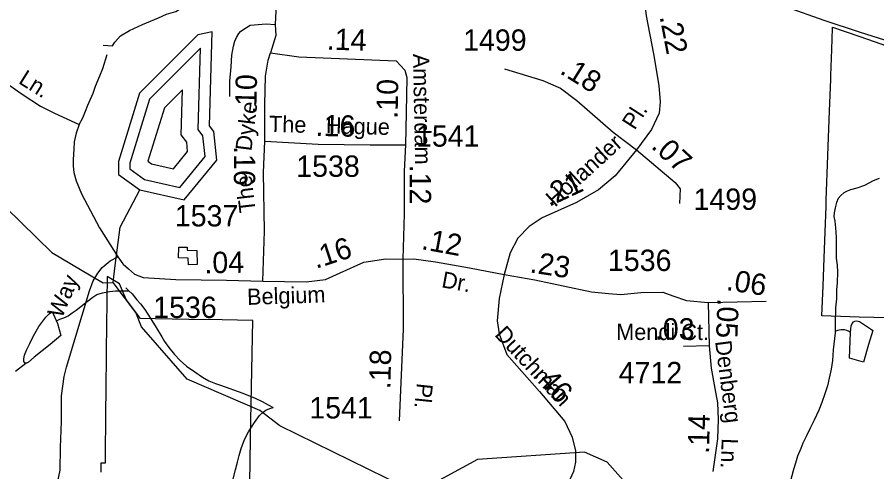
# Model space of a CAD drawing. Extents: x 2001466 to 2224147, y 644118 to 847247.
# Drawn here: x 2064088 to 2069122, y 711686 to 714348 of the extents above; entities that cross this region are included whole.
import ezdxf

# ---------------------------------------------------------------- set-up
doc = ezdxf.new("R2010")
doc.units = 0
for name, color, linetype in [('Exist Boundary Political City Limit New', 7, 'Continuous'), ('Exist Hydrographic Buffer Line', 7, 'Continuous'), ('Exist Hydrographic Creek Single Shore', 7, 'Continuous'), ('Exist Hydrographic Lake Shore', 7, 'Continuous'), ('Exist Hydrographic Misc Water Feature', 7, 'Continuous'), ('Exist Road Non-System Type 51', 7, 'Continuous'), ('Exist Road Non-System Type 51 Label', 7, 'Continuous'), ('Exist Road Secondary Mileage Hundredths English Label', 7, 'Continuous'), ('Exist Road Secondary Type 51 Attributed', 7, 'Continuous'), ('Exist Road Secondary Type 51 Label', 7, 'Continuous'), ('Exist Road Secondary Type 51 Number Label', 7, 'Continuous'), ('Map Preparation Boundary City Limit Buffer Line', 7, 'Continuous')]:
    doc.layers.add(name, color=color, linetype=linetype)

msp = doc.modelspace()

# ---------------------------------------------------------------- linework, layer by layer
at = {"layer": 'Exist Boundary Political City Limit New'}
for points in [[(2069277.9, 712586.8), (2069019.1, 712590.9), (2068800.5, 712599.9), (2068808.1, 712774.8), (2068814.1, 712936.8), (2068819.8, 713091.8), (2068825.1, 713239.9), (2068826.4, 713276.4), (2068845.5, 713799.5), (2068852.2, 713983.9), (2068853, 714006.2), (2068858.6, 714159.5), (2068863.1, 714284), (2068863.2, 714289.2), (2069017.2, 714236.6), (2069111.6, 714204.3), (2069206.1, 714171.8)], [(2065453, 711736.4), (2065455.6, 711890.6), (2065467.5, 712572.2), (2065287.8, 712575.5), (2065093.4, 712578.9), (2064897.8, 712582.4), (2064810, 712584), (2064725.8, 712695.8), (2064688.4, 712786.2), (2064614.4, 712829.9), (2064609.9, 712397.2), (2064608.6, 712280.1), (2064608.4, 712259.7), (2064607.1, 712141.9), (2064606.2, 712058.1), (2064605.9, 712024.4), (2064604.8, 711907.3), (2064604.5, 711891.9), (2064603.5, 711790.6), (2064602.9, 711735.9), (2064577.6, 711736.8), (2064577.4, 711692), (2064577.4, 711683.1)], [(2065447.5, 711424.9), (2065453, 711736.4)]]:
    msp.add_lwpolyline(points, dxfattribs=at)
at = {"layer": 'Exist Hydrographic Buffer Line'}
for points in [[(2064834.2, 713397.7), (2065040.5, 713351.7), (2065188.7, 713531.7), (2065176.2, 713654.1), (2065148.4, 713691.1), (2065162.3, 714167.9), (2064863.5, 713869.3), (2064747.1, 713493.3), (2064747.1, 713461.1), (2064834.2, 713397.7)], [(2064875.6, 713489.3), (2065002.9, 713460.9), (2065086.6, 713562.6), (2065081.1, 713616.9), (2065049, 713659.6), (2065056.7, 713923.3), (2064950.3, 713816.9), (2064853.8, 713505.2), (2064875.6, 713489.3)]]:
    msp.add_lwpolyline(points, dxfattribs=at)
at = {"layer": 'Exist Hydrographic Creek Single Shore'}
msp.add_line((2064649.5, 712795.2), (2064662.1, 712894.7), dxfattribs=at)
for points in [[(2063331.9, 713645.6), (2063440.6, 713590.8), (2063665.7, 713527.2), (2063840.6, 713408.8), (2064291.5, 712969.8), (2064521.7, 712834.2)], [(2064662.1, 712894.7), (2064690.5, 713119.2), (2064806.6, 713336.6)], [(2064521.7, 712834.2), (2064591.5, 712793.1), (2064649.5, 712795.2)], [(2069370.5, 709854.4), (2068947.6, 709868.6), (2068873.2, 709900.8), (2068798.7, 709928.5), (2068747.3, 709935.8), (2068685.3, 709934.7), (2068612.4, 709925.6), (2068553.5, 710478), (2068319.6, 710686.2), (2068210.5, 710967.3), (2067776.6, 711258.3), (2067726.5, 711357.7), (2067684.5, 711585), (2067542.6, 711742.1), (2067409.5, 711800.6), (2066784.5, 711757.5), (2066493.6, 711599.5), (2066351.5, 711599.1), (2065625.6, 711955), (2065509.5, 712046), (2065083.6, 712228.6), (2064816.7, 712535.8), (2064783.6, 712618.5), (2064649.5, 712795.2)]]:
    msp.add_lwpolyline(points, dxfattribs=at)
at = {"layer": 'Exist Hydrographic Lake Shore'}
msp.add_lwpolyline([(2064806.6, 713336.6), (2065065.6, 713278.8), (2065256.7, 713511.2), (2065239.7, 713678.9), (2065214.7, 713712.2), (2065230.7, 714263), (2065146.6, 714245.1), (2064805.6, 713904.2), (2064681.5, 713503.2), (2064681.5, 713427.7), (2064806.6, 713336.6)], dxfattribs=at)
at = {"layer": 'Exist Hydrographic Misc Water Feature'}
msp.add_line((2064725.4, 712763.6), (2064741.6, 712745.7), dxfattribs=at)
for points in [[(2069135.5, 713403.9), (2069101.2, 713389.7), (2069049.7, 713363.4), (2069005.9, 713347.3), (2068967.5, 713337.3), (2068947.6, 713329.4), (2068929.8, 713319.6), (2068911.7, 713303.6), (2068896, 713287.4), (2068885.5, 713263.4), (2068878.1, 713231.2), (2068871.8, 713203.4), (2068869.7, 713181.4), (2068875.7, 713153.3), (2068880, 713115.3), (2068883.9, 713059.6), (2068884.1, 713007.6), (2068884.3, 712965.4), (2068884.3, 712937.4), (2068890.6, 712895.5), (2068892.3, 712855.5), (2068890.6, 712793.7), (2068886.9, 712751.7), (2068885.1, 712699.6), (2068880.8, 712645.5), (2068879.1, 712557.3), (2068877.3, 712507.3)], [(2065035, 713002.1), (2065083, 713002.2), (2065083, 712984.3), (2065141, 712982.4), (2065143.1, 712900.6), (2065091.2, 712898.3), (2065089.2, 712936.4), (2065033.4, 712938.3), (2065035, 713002.1)], [(2064315.7, 712572.9), (2064326, 712575.1), (2064337.9, 712580.9), (2064356.1, 712585.1), (2064371.9, 712591.2), (2064386, 712599.2), (2064409.8, 712617.1), (2064433.8, 712633.3), (2064461.7, 712653.4), (2064497.8, 712683.2), (2064531.4, 712709.4), (2064555.4, 712723.6), (2064587.8, 712733.3), (2064629.4, 712741.6), (2064663.3, 712745.8), (2064695.7, 712745.7), (2064741.6, 712745.7)], [(2064741.6, 712745.7), (2064761.5, 712727.6), (2064789.4, 712693.8), (2064811.3, 712669.8), (2064835.9, 712636.1), (2064867.9, 712588.2), (2064901.8, 712531.9), (2064935.8, 712476.1), (2064952, 712450.1), (2064976.2, 712414.4), (2065010, 712372.4), (2065042.2, 712338.3), (2065080.4, 712304.5), (2065128.5, 712272.5), (2065174.3, 712240.8), (2065210.6, 712218.7), (2065250.3, 712202.9), (2065278.4, 712192.9), (2065410.7, 712147), (2065482.7, 712117.4), (2065522.6, 712097.5), (2065558.3, 712077.5), (2065586.6, 712063.5)], [(2064138.5, 712322.7), (2064134, 712324.6), (2064128.3, 712332.8), (2064126.4, 712346.9), (2064130.3, 712368.6), (2064142.2, 712398.9), (2064162.1, 712436.8), (2064183.9, 712483), (2064214.2, 712536.8), (2064232.1, 712560.9), (2064255.8, 712591), (2064275.7, 712611), (2064293.8, 712624.9), (2064315.7, 712572.9)], [(2064315.7, 712572.9), (2064323.9, 712555.1), (2064344, 712485.1), (2064282.3, 712430.8), (2064188.4, 712357), (2064154.3, 712328.9), (2064142.2, 712322.6), (2064138.5, 712322.7)], [(2068969, 712501.5), (2068971, 712541.8), (2068977.2, 712555.5), (2068984.7, 712563.6), (2068993.2, 712567.6), (2069005, 712569.9), (2069020.8, 712565.8), (2069049.3, 712547.7), (2069091, 712520), (2069099, 712513.9), (2069072.9, 712431.8), (2069043.4, 712328), (2068961.4, 712351.8), (2068969, 712501.5)], [(2068969, 712501.5), (2068961, 712507.6), (2068947.2, 712513.7), (2068932.9, 712517.5), (2068911.3, 712517.6), (2068891, 712513.3), (2068877.3, 712507.3)], [(2068877.3, 712507.3), (2068877.3, 712499.6), (2068867.3, 712401.3), (2068863.4, 712337.5), (2068855.6, 712287.5), (2068843.5, 712235.4), (2068833.6, 712189.4), (2068817.8, 712143.5), (2068799.8, 712091.5), (2068782, 712047.6), (2068756.1, 711989.4), (2068731.9, 711941.2), (2068710.2, 711897.4), (2068688.4, 711853.3), (2068676.6, 711823), (2068658.3, 711777.2), (2068646.4, 711737.1), (2068634.5, 711699.2), (2068614.6, 711625.2)], [(2064078.7, 712274.7), (2064138.5, 712322.7)], [(2065228.2, 711380.8), (2065231.9, 711383.1), (2065253.6, 711409), (2065270, 711432.9), (2065285.4, 711467), (2065303.7, 711510.9), (2065321.5, 711558.9), (2065337.7, 711597), (2065351.6, 711637.1), (2065367, 711697.2), (2065379.1, 711743.3), (2065389.2, 711781.1), (2065400.8, 711823.1), (2065418.9, 711875.2), (2065442.9, 711919.4), (2065479, 711975.2), (2065506.9, 712015.1), (2065528.4, 712035.4), (2065544.6, 712047.6), (2065568.6, 712057.3), (2065586.6, 712063.5)]]:
    msp.add_lwpolyline(points, dxfattribs=at)
at = {"layer": 'Exist Road Non-System Type 51'}
msp.add_line((2065626.1, 714808.3), (2065599.3, 714304.9), dxfattribs=at)
for points in [[(2063588.9, 715014.7), (2063566.1, 714846.2), (2063559.3, 714625.2), (2063559.3, 714497.6), (2063568.4, 714413.3), (2063588.9, 714362.3), (2063611.6, 714314.5), (2063670.8, 714243.9), (2063759.6, 714166.4), (2063843.8, 714098.1), (2064005.5, 713975), (2064117, 713897.6), (2064224, 713827), (2064306, 713786), (2064451.7, 713719.9)], [(2064592.7, 714183.7), (2064647.5, 714180.1), (2064661.1, 714202.8), (2064693, 714239.3), (2064745.4, 714271.2), (2064822.8, 714305.4), (2064916.8, 714344.9), (2064963.6, 714365.5), (2065018, 714380.9), (2065063.5, 714411.2), (2065114, 714487), (2065139.3, 714575.5), (2065172.1, 714744.9), (2065197.4, 714891.6)], [(2065333.4, 713883.9), (2065333.3, 713973.9), (2065341.2, 714057.9), (2065345, 714125.8), (2065354.8, 714177.8), (2065362.8, 714207.9), (2065372.7, 714229.9), (2065386.7, 714252), (2065396.8, 714264), (2065408.8, 714273.9), (2065452.9, 714300.9), (2065547.1, 714308.9), (2065599.3, 714304.9)], [(2065599.3, 714304.9), (2065603.3, 714240.7), (2065572.2, 714139.8)], [(2064451.7, 713719.9), (2064472.2, 713758.6), (2064488.1, 713797.4), (2064501.8, 713833.8), (2064533.6, 713904.4), (2064547.3, 713945.4), (2064572.3, 714004.7), (2064590.6, 714047.9), (2064615.6, 714129.9)], [(2064451.7, 713719.9), (2064434.7, 713669.7), (2064422.8, 713619.2), (2064419.9, 713574.7), (2064416.9, 713515.3), (2064416.9, 713476.7), (2064419.9, 713438.1), (2064434.7, 713390.6), (2064464.4, 713313.4), (2064571.3, 713114.4), (2064678.1, 712945.2)], [(2064561, 712850.1), (2064586, 712882), (2064632.1, 712921.4), (2064678.1, 712945.2)], [(2064678.1, 712945.2), (2064707.8, 712903.6), (2064708.4, 712903)], [(2064708.4, 712903), (2064740.5, 712873.9), (2064776.1, 712844.2), (2064826.6, 712823.4), (2065016.6, 712811.6), (2065314.9, 712809.2)], [(2064358.3, 710748.4), (2064317.4, 710873.7), (2064292.3, 710948.9), (2064267.3, 711026.3), (2064246.8, 711090.1), (2064217.2, 711227.7), (2064217.2, 711302.9), (2064242.2, 711378), (2064303.7, 711551.2), (2064326.5, 711631.8), (2064340.1, 711695.6), (2064342.4, 711827.7), (2064347, 711980.4), (2064347, 712130.3), (2064362.9, 712244.2), (2064376.6, 712298.8), (2064510.9, 712745.3), (2064533.6, 712804.6), (2064561, 712850.1)]]:
    msp.add_lwpolyline(points, dxfattribs=at)
at = {"layer": 'Exist Road Secondary Type 51 Attributed'}
for points in [[(2067832.5, 714674.9), (2067772.1, 714525.2), (2067761.7, 714436.8), (2067771.3, 714357.2), (2067813.8, 714134.2), (2067845.7, 713947.9), (2067852.8, 713853.1), (2067847.3, 713786.2), (2067801.9, 713690.6), (2067714.4, 713572)], [(2068193, 714552.2), (2068590.9, 714408.9), (2068812.1, 714330.2), (2069019, 714262.7), (2069246.6, 714190.7), (2069505.4, 714101)], [(2065538, 713622.9), (2065538.7, 713837.2), (2065542.3, 714003.6), (2065559, 714096), (2065572.2, 714139.8)], [(2065572.2, 714139.8), (2065738.5, 714116.7), (2066306.7, 714092.8), (2066358.4, 714038.6), (2066369.5, 713995.6), (2066366, 713790.2), (2066361.6, 713600.7)], [(2066942.9, 714046.6), (2067166.5, 713978.1), (2067269.9, 713933.5), (2067365.4, 713860.3), (2067578.7, 713675.5), (2067714.4, 713572)], [(2065526, 712802.7), (2065537.2, 713095.8), (2065531.6, 713438.2), (2065538, 713622.9)], [(2065538, 713622.9), (2065850.7, 713605.4), (2066154.7, 713600.7), (2066361.6, 713600.7)], [(2066361.6, 713600.7), (2066353.6, 713446.2), (2066354.4, 713197.7), (2066345.7, 712931.7)], [(2067714.4, 713572), (2067590.2, 713419.9), (2067491.6, 713337.1), (2067363.8, 713263.8), (2067163.3, 713173), (2067086.9, 713122.1), (2067020.1, 713053.6), (2066975.5, 712967.6), (2066940.9, 712842.5)], [(2067714.4, 713572), (2067940.4, 713380.9), (2067970.6, 713342.6), (2067967.4, 713256.6)], [(2065526, 712802.7), (2065779.9, 712798), (2065892.9, 712812.3), (2065980.4, 712852.1), (2066118.9, 712914.2), (2066247.8, 712933.3), (2066345.7, 712931.7)], [(2066345.7, 712931.7), (2066348, 712520.8), (2066325, 711984.1)], [(2066345.7, 712931.7), (2066411.7, 712934.1), (2066537.8, 712915), (2066736.8, 712880), (2066940.9, 712842.5)], [(2066940.9, 712842.5), (2066911, 712701.6), (2066898.3, 712570.2), (2066910.3, 712493.8), (2066955.2, 712372.7), (2067146.6, 712156.9), (2067294.6, 711981.7), (2067338.4, 711888.5), (2067358.3, 711808.1), (2067357.5, 711742.8), (2067346.3, 711688.7), (2067306.5, 711601.1), (2067238.1, 711413.1), (2067214.2, 711298.5), (2067114.8, 710997.5), (2067100.4, 710893.9), (2067108.4, 710764.9), (2067128.7, 710622.4)], [(2066940.9, 712842.5), (2067119.1, 712809.9), (2067452.2, 712739.8), (2067551.6, 712730.3), (2067624.1, 712723.9), (2067739.4, 712736.6), (2067869.5, 712739), (2067927.6, 712716.7), (2068008, 712688.9), (2068133.7, 712676.9)], [(2065314.9, 712809.2), (2065526, 712802.7)], [(2068133.7, 712676.9), (2068474.7, 712685.7)], [(2068133.7, 712676.9), (2068140.9, 712422.9)], [(2068140.9, 712422.9), (2067990.5, 712420.5)], [(2068140.9, 712422.9), (2068151.3, 712292.3), (2068173.5, 712174.4), (2068189, 712089.2), (2068192.2, 711992.1), (2068188.3, 711879), (2068161.2, 711688.7)]]:
    msp.add_lwpolyline(points, dxfattribs=at)
at = {"layer": 'Map Preparation Boundary City Limit Buffer Line'}
for points in [[(2069277.9, 712586.8), (2069019.1, 712590.9), (2068800.5, 712599.9), (2068808.1, 712774.8), (2068814.1, 712936.8), (2068819.8, 713091.8), (2068825.1, 713239.9), (2068826.4, 713276.4), (2068845.5, 713799.5), (2068852.2, 713983.9), (2068853, 714006.2), (2068858.6, 714159.5), (2068863.1, 714284), (2068863.2, 714289.2), (2069017.2, 714236.6), (2069111.6, 714204.3), (2069206.1, 714171.8)], [(2065453, 711736.4), (2065455.6, 711890.6), (2065467.5, 712572.2), (2065287.8, 712575.5), (2065093.4, 712578.9), (2064897.8, 712582.4), (2064810, 712584), (2064725.8, 712695.8), (2064688.4, 712786.2), (2064614.4, 712829.9), (2064609.9, 712397.2), (2064608.6, 712280.1), (2064608.4, 712259.7), (2064607.1, 712141.9), (2064606.2, 712058.1), (2064605.9, 712024.4), (2064604.8, 711907.3), (2064604.5, 711891.9), (2064603.5, 711790.6), (2064602.9, 711735.9), (2064577.6, 711736.8), (2064577.4, 711692), (2064577.4, 711683.1)], [(2065447.5, 711424.9), (2065453, 711736.4)]]:
    msp.add_lwpolyline(points, dxfattribs=at)

# ---------------------------------------------------------------- texts
at = {"layer": 'Exist Road Non-System Type 51 Label'}
for s, rotation, p in [('Ln.', 327.989, (2064090.6, 713964.7)), ('Way', 66.576, (2064349.4, 712580.6))]:
    msp.add_text(s, height=95, rotation=rotation, dxfattribs=at).set_placement(p)
at = {"layer": 'Exist Road Secondary Mileage Hundredths English Label'}
for s, rotation, p in [('.22', 280.8251, (2067849.9, 714351.5)), ('.14', 358.0494, (2065899.7, 714159.1)), ('.18', 328.1576, (2067260.1, 714022.5)), ('.10', 88.7674, (2065488.3, 713780.9)), ('.10', 89.0014, (2066316.1, 713753.2)), ('.16', 358.5304, (2065835, 713653.6)), ('.07', 317.3868, (2067795.5, 713586.3)), ('.16', 270.0822, (2065357.1, 713593.7)), ('.12', 270.2237, (2066386.6, 713484.4)), ('.21', 25.0296, (2067202.7, 713236.6)), ('.12', 349.5921, (2066450.9, 712990.7)), ('.16', 17.9789, (2065837.7, 712874.1)), ('.04', 0.7081, (2065185.5, 712848.8)), ('.23', 351.338, (2067086.4, 712854.4)), ('.06', 351.338, (2068236.3, 712751.2)), ('.05', 267.8859, (2068189.3, 712703.1)), ('.03', 359.9978, (2067822.5, 712460.6)), ('.18', 88.7819, (2066273.9, 712169)), ('.46', 311.1694, (2067105.6, 712252.5)), ('.14', 88.7819, (2068139.9, 711790.8))]:
    msp.add_text(s, height=125, rotation=rotation, dxfattribs=at).set_placement(p)
at = {"layer": 'Exist Road Secondary Type 51 Label'}
for s, rotation, p in [('Amsterdam', 271.1328, (2066405.9, 714133.7)), ('Dyke', 82.8789, (2065459.9, 713561.2)), ('Pl.', 57.2802, (2067704.1, 713683.1)), ('The', 358.5304, (2065562, 713676.7)), ('Hague', 358.5304, (2065895.5, 713668.2)), ('Hollander', 42.2928, (2067237.7, 713233.1)), ('The', 96.6695, (2065485.3, 713209.5)), ('Dr.', 349.5921, (2066569.1, 712767.5)), ('Belgium', 1.9428, (2065436, 712663.2)), ('Dutchman', 312.8619, (2066879.6, 712486.1)), ('Denberg', 277.348, (2068175, 712449.9)), ('Pl.', 264.0141, (2066428.9, 712208.5)), ('Ln.', 267.7866, (2068214.3, 711883.9))]:
    msp.add_text(s, height=95, rotation=rotation, dxfattribs=at).set_placement(p)
msp.add_text('Mendi Ct.', height=95, dxfattribs=at).set_placement((2067595.9, 712457.8))
at = {"layer": 'Exist Road Secondary Type 51 Number Label'}
for s, p in [('1499', (2066699.6, 714151.9)), ('1541', (2066423.8, 713590.3)), ('1538', (2065722.7, 713413.5)), ('1499', (2068049, 713220.2)), ('1537', (2065011.3, 713122.9)), ('1536', (2067547.8, 712862.1)), ('1536', (2064885.2, 712586.9)), ('4712', (2067610.8, 712204.7)), ('1541', (2065799.2, 711998.3))]:
    msp.add_text(s, height=125, dxfattribs=at).set_placement(p)

doc.saveas('drawing.dxf')
